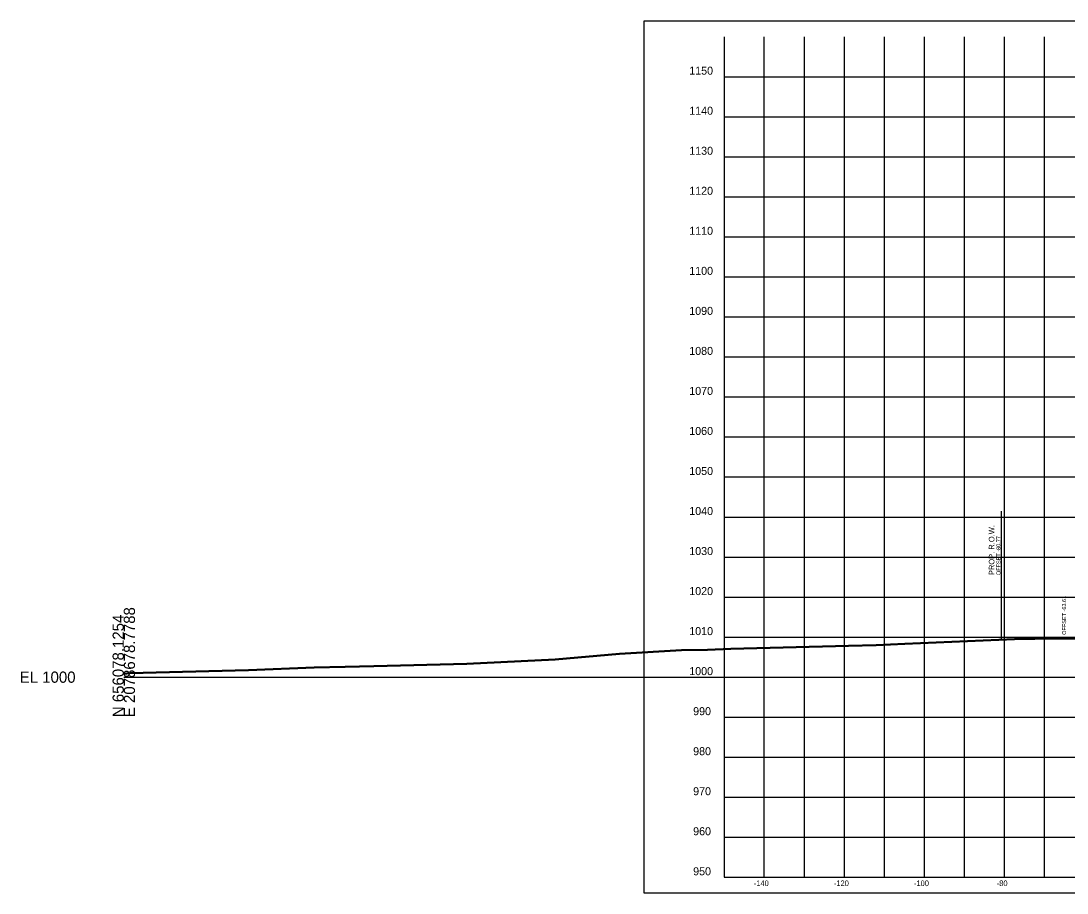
# Model space of a CAD drawing. Extents: x 1131015 to 1136271, y 133453 to 174329.
# Drawn here: x 1131014.8 to 1131276.1, y 158113.7 to 158331.6 of the extents above; entities that cross this region are included whole.
import ezdxf

# ---------------------------------------------------------------- set-up
doc = ezdxf.new("R2010")
doc.units = 0
for name, color, linetype in [('DESIGN - ROW - Right-of-Way and Easement Labels', 7, 'Continuous'), ('DESIGN - ROW - Right-of-Way Linework', 7, 'Continuous'), ('DESIGN - SHEET - Corner Text', 7, 'Continuous'), ('DESIGN - SHEET - Light Grid', 7, 'Continuous'), ('DESIGN - SHEET - Linework', 7, 'Continuous'), ('DESIGN - SHEET - Plot Shape', 7, 'Continuous'), ('DESIGN - TYPICAL - Slope Tie Text', 7, 'Continuous'), ('SURVEY - GROUND - Bottom of Topsoil Layer', 7, 'Continuous'), ('SURVEY - GROUND - Top of Ground', 7, 'Continuous')]:
    doc.layers.add(name, color=color, linetype=linetype)

msp = doc.modelspace()

# ---------------------------------------------------------------- linework, layer by layer
at = {"layer": 'DESIGN - ROW - Right-of-Way Linework'}
msp.add_line((1131259.69, 158177.16), (1131259.69, 158209.16), dxfattribs=at)
at = {"layer": 'DESIGN - SHEET - Light Grid'}
msp.add_line((1131040.46, 158167.66), (1131340.46, 158167.66), dxfattribs=at)
at = {"layer": 'DESIGN - SHEET - Linework'}
for p, q in [((1131200.46, 158117.66), (1131200.46, 158327.66)), ((1131210.46, 158117.66), (1131210.46, 158327.66)), ((1131220.46, 158117.66), (1131220.46, 158327.66)), ((1131230.46, 158117.66), (1131230.46, 158327.66)), ((1131240.46, 158117.66), (1131240.46, 158327.66)), ((1131250.46, 158117.66), (1131250.46, 158327.66)), ((1131260.46, 158117.66), (1131260.46, 158327.66)), ((1131270.46, 158117.66), (1131270.46, 158327.66)), ((1131190.46, 158317.66), (1131490.46, 158317.66)), ((1131190.46, 158307.66), (1131490.46, 158307.66)), ((1131190.46, 158297.66), (1131490.46, 158297.66)), ((1131190.46, 158287.66), (1131490.46, 158287.66)), ((1131190.46, 158277.66), (1131490.46, 158277.66)), ((1131190.46, 158267.66), (1131490.46, 158267.66)), ((1131190.46, 158257.66), (1131490.46, 158257.66)), ((1131190.46, 158247.66), (1131490.46, 158247.66)), ((1131190.46, 158237.66), (1131490.46, 158237.66)), ((1131190.46, 158227.66), (1131490.46, 158227.66)), ((1131190.46, 158217.66), (1131490.46, 158217.66)), ((1131190.46, 158207.66), (1131490.46, 158207.66)), ((1131190.46, 158197.66), (1131490.46, 158197.66)), ((1131190.46, 158187.66), (1131490.46, 158187.66)), ((1131190.46, 158177.66), (1131490.46, 158177.66)), ((1131190.46, 158167.66), (1131490.46, 158167.66)), ((1131190.46, 158157.66), (1131490.46, 158157.66)), ((1131190.46, 158147.66), (1131490.46, 158147.66)), ((1131190.46, 158137.66), (1131490.46, 158137.66)), ((1131190.46, 158127.66), (1131490.46, 158127.66))]:
    msp.add_line(p, q, dxfattribs=at)
msp.add_lwpolyline([(1131190.46, 158327.66), (1131190.46, 158117.66), (1131490.46, 158117.66), (1131490.46, 158327.66)], dxfattribs=at)
at = {"layer": 'DESIGN - SHEET - Plot Shape'}
msp.add_lwpolyline([(1131170.46, 158331.6), (1131510.46, 158331.6), (1131510.46, 158113.72), (1131170.46, 158113.72)], close=True, dxfattribs=at)
at = {"layer": 'SURVEY - GROUND - Bottom of Topsoil Layer'}
for p, q in [((1131192.11, 158174.63), (1131221.45, 158175.36)), ((1131221.45, 158175.36), (1131228.44, 158175.6)), ((1131228.44, 158175.6), (1131235.57, 158175.86)), ((1131235.57, 158175.86), (1131262.99, 158177.06)), ((1131262.99, 158177.06), (1131268.01, 158177.18)), ((1131268.01, 158177.18), (1131271.35, 158177.26)), ((1131271.35, 158177.26), (1131286.35, 158177.17)), ((1131148.2, 158172.02), (1131164.29, 158173.37)), ((1131164.29, 158173.37), (1131179.76, 158174.29)), ((1131179.76, 158174.29), (1131186.25, 158174.38)), ((1131186.25, 158174.38), (1131192.11, 158174.63)), ((1131071.59, 158169.28), (1131087.98, 158169.95)), ((1131087.98, 158169.95), (1131095.79, 158170.13)), ((1131095.79, 158170.13), (1131102.89, 158170.28)), ((1131102.89, 158170.28), (1131126.15, 158170.89)), ((1131126.15, 158170.89), (1131148.2, 158172.02)), ((1131040.46, 158168.38), (1131041.96, 158168.53)), ((1131041.96, 158168.53), (1131071.59, 158169.28))]:
    msp.add_line(p, q, dxfattribs=at)
at = {"layer": 'SURVEY - GROUND - Top of Ground'}
for p, q in [((1131262.99, 158177.31), (1131268.01, 158177.43)), ((1131268.01, 158177.43), (1131271.35, 158177.51)), ((1131271.35, 158177.51), (1131286.35, 158177.42)), ((1131186.25, 158174.63), (1131192.11, 158174.88)), ((1131192.11, 158174.88), (1131221.45, 158175.61)), ((1131221.45, 158175.61), (1131228.44, 158175.85)), ((1131228.44, 158175.85), (1131235.57, 158176.11)), ((1131235.57, 158176.11), (1131262.99, 158177.31)), ((1131126.15, 158171.14), (1131148.2, 158172.27)), ((1131148.2, 158172.27), (1131164.29, 158173.62)), ((1131164.29, 158173.62), (1131179.76, 158174.54)), ((1131179.76, 158174.54), (1131186.25, 158174.63)), ((1131041.96, 158168.78), (1131071.59, 158169.53)), ((1131071.59, 158169.53), (1131087.98, 158170.2)), ((1131087.98, 158170.2), (1131095.79, 158170.38)), ((1131095.79, 158170.38), (1131102.89, 158170.53)), ((1131102.89, 158170.53), (1131126.15, 158171.14)), ((1131040.46, 158168.63), (1131041.96, 158168.78))]:
    msp.add_line(p, q, dxfattribs=at)

# ---------------------------------------------------------------- texts
at = {"layer": 'DESIGN - ROW - Right-of-Way and Easement Labels'}
for s, height, p in [('PROP. R.O.W.', 1.4, (1131257.94, 158193.16)), ('OFFSET -80.77', 1, (1131259.44, 158193.16))]:
    msp.add_text(s, height=height, rotation=90, dxfattribs=at).set_placement(p)
at = {"layer": 'DESIGN - SHEET - Corner Text'}
for s, height, p in [('1150', 2, (1131181.7, 158318.16)), ('1140', 2, (1131181.7, 158308.16)), ('1130', 2, (1131181.7, 158298.16)), ('1120', 2, (1131181.7, 158288.16)), ('1110', 2, (1131181.7, 158278.16)), ('1100', 2, (1131181.7, 158268.16)), ('1090', 2, (1131181.7, 158258.16)), ('1080', 2, (1131181.7, 158248.16)), ('1070', 2, (1131181.7, 158238.16)), ('1060', 2, (1131181.7, 158228.16)), ('1050', 2, (1131181.7, 158218.16)), ('1040', 2, (1131181.7, 158208.16)), ('1030', 2, (1131181.7, 158198.16)), ('1020', 2, (1131181.7, 158188.16)), ('1010', 2, (1131181.7, 158178.16)), ('1000', 2, (1131181.7, 158168.16)), ('990', 2, (1131182.68, 158158.16)), ('980', 2, (1131182.68, 158148.16)), ('970', 2, (1131182.68, 158138.16)), ('960', 2, (1131182.68, 158128.16)), ('950', 2, (1131182.68, 158118.16)), ('-140', 1.4, (1131197.83, 158115.46)), ('-120', 1.4, (1131217.83, 158115.46)), ('-100', 1.4, (1131237.83, 158115.46)), ('-80', 1.4, (1131258.51, 158115.46))]:
    msp.add_text(s, height=height, dxfattribs=at).set_placement(p)
at = {"layer": 'DESIGN - SHEET - Light Grid'}
for s, p in [('N 656078.1254', (1131040.46, 158157.66)), ('E 2078678.7788', (1131043.26, 158157.66))]:
    msp.add_text(s, height=2.8, rotation=90, dxfattribs=at).set_placement(p)
msp.add_text('EL 1000', height=2.8, dxfattribs=at).set_placement((1131014.46, 158166.26))
at = {"layer": 'DESIGN - TYPICAL - Slope Tie Text'}
msp.add_text('OFFSET -63.61', height=1, rotation=90, dxfattribs=at).set_placement((1131275.85, 158178.23))

doc.saveas('drawing.dxf')
